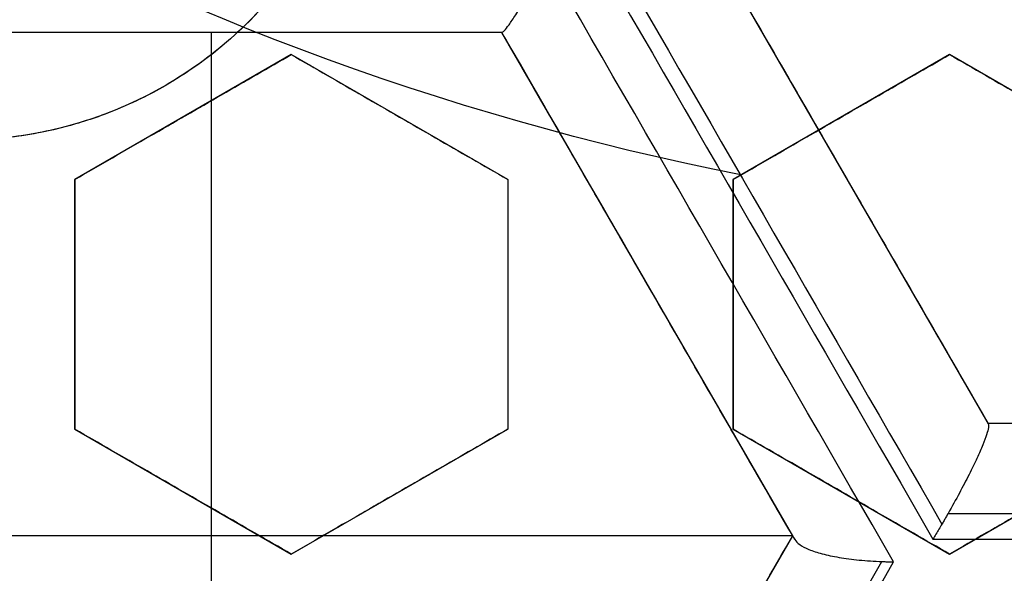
# Model space of a CAD drawing. Header units: centimetres. Extents: x -10 to 8.9, y -34.1 to -8.
# Tile 299 of 656: x -6.6896 to -6.5804, y -33.5509 to -33.4895. Entities that reach past the tile are written whole.
import ezdxf

# ---------------------------------------------------------------- set-up
doc = ezdxf.new("R2010")
doc.units = ezdxf.units.CM
doc.layers.add('Default', color=7, linetype='Continuous', true_color=0x000000)

msp = doc.modelspace()

# ---------------------------------------------------------------- linework, layer by layer
at = {"layer": 'Default'}
for p, q in [((-6.614499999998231, -33.47843455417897, -1.1823261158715), (-6.582250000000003, -33.53429319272, -1.1823261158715)), ((-6.636150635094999, -33.49093455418, -1.182178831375), (-6.700650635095, -33.49093455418, -1.182178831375)), ((-6.6685452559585, -33.49093455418, -1.29648041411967), (-6.6685452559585, -33.49093455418, -1.065)), ((-6.668400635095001, -33.49093455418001, -1.065), (-6.668400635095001, -33.60265183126, -1.065)), ((-6.60390063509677, -33.54679319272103, -1.181881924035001), (-6.636150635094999, -33.49093455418, -1.181881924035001)), ((-6.659500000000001, -33.49338645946, 0.2355198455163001), (-6.683499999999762, -33.50724286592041, 0.2355198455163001)), ((-6.6355, -33.50724286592, 0.2384880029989), (-6.659499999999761, -33.49338645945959, 0.2384880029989)), ((-6.586500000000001, -33.49338645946, 0.2427925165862), (-6.610499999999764, -33.50724286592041, 0.2427925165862)), ((-6.5625, -33.50724286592, 0.24383662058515), (-6.586499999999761, -33.49338645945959, 0.24383662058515)), ((-6.671499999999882, -33.50031466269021, 0.208956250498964), (-6.671499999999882, -33.50031466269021, 0.2621651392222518)), ((-6.647499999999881, -33.50031466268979, 0.2119912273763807), (-6.647499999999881, -33.50031466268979, 0.2652001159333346)), ((-6.598499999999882, -33.50031466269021, 0.2162579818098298), (-6.598499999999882, -33.50031466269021, 0.2694668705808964)), ((-6.598354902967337, -33.50639868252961, -1.293463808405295), (-6.598354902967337, -33.50639868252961, -1.065)), ((-6.6835, -33.50724286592, 0.2268820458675), (-6.6835, -33.53495567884, 0.2268820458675)), ((-6.6355, -33.50724286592, 0.2325956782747), (-6.6355, -33.53495567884, 0.2325956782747)), ((-6.610500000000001, -33.50724286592, 0.23464517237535), (-6.610500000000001, -33.53495567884, 0.23464517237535)), ((-6.619906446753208, -33.5190703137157, -1.29252971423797), (-6.619906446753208, -33.5190703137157, -1.065)), ((-6.6835, -33.52109927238, 0.2535019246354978), (-6.6835, -33.52109927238, 0.2002930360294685)), ((-6.6355, -33.52109927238, 0.2059985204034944), (-6.6355, -33.52109927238, 0.2592074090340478)), ((-6.610500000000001, -33.52109927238, 0.2612534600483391), (-6.610500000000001, -33.52109927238, 0.2080445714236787)), ((-6.6835, -33.53495567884, 0.2213469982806), (-6.659500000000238, -33.54881208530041, 0.2213469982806)), ((-6.6595, -33.5488120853, 0.22409247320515), (-6.635500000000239, -33.53495567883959, 0.22409247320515)), ((-6.610500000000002, -33.53495567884, 0.22781971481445), (-6.586500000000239, -33.54881208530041, 0.22781971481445)), ((-6.5865, -33.5488120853, 0.2287776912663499), (-6.562500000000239, -33.53495567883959, 0.2287776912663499)), ((-6.582250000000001, -33.53429319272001, -1.175530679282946), (-6.517749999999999, -33.53429319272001, -1.175530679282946)), ((-6.67150000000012, -33.54188388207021, 0.1948370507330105), (-6.67150000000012, -33.54188388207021, 0.2480459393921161)), ((-6.64750000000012, -33.54188388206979, 0.1975358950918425), (-6.64750000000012, -33.54188388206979, 0.2507447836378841)), ((-6.59850000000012, -33.54188388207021, 0.2013037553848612), (-6.59850000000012, -33.54188388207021, 0.2545126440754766)), ((-6.603900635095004, -33.54679319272, -1.065), (-6.732900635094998, -33.54679319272, -1.065)), ((-6.636150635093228, -33.60265183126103, -1.173723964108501), (-6.603900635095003, -33.54679319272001, -1.173723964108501))]:
    msp.add_line(p, q, dxfattribs=at)
for centre, radius, start, end in [((-6.550000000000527, -33.20499999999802, -0.76), 0.774999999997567, 99.40564977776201, 224.0542772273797), ((-6.550000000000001, -33.20500000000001, -0.5848749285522), 0.7584500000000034, 266.2822684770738, 72.04110918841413), ((-6.550000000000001, -33.20500000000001, 0.45), 0.6000000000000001, 90, 270), ((-6.550000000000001, -33.20500000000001, 0.17875), 0.6075000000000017, 180, 0), ((-6.550000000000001, -33.20500000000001, -1.230490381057), 0.6075000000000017, 180, 0), ((-6.550000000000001, -33.20500000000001, 0.1782088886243), 0.55, 180, 0), ((-6.550000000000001, -33.20500000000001, 0.195), 0.55, 180, 0), ((-6.695999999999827, -33.45787941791, 0.2025256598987), 0.04499999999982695, 0, 239.9999999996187)]:
    msp.add_arc(centre, radius, start, end, dxfattribs=at)
at = {"layer": 'Default', "extrusion": (0, 0, -1)}
for centre, radius, start, end in [((6.550000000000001, -33.20500000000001, -0.35), 0.6000000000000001, 270, 90), ((6.550000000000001, -33.20500000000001, -0.4), 0.6000000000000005, 270, 90), ((6.550000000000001, -33.20500000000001, -0.1625), 0.6075000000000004, 180, 0), ((6.550000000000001, -33.20500000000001, -0.195), 0.6075000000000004, 180, 0), ((6.550000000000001, -33.20500000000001, 1.220980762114), 0.6075, 180, 0), ((6.550000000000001, -33.20500000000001, 1.24), 0.6075000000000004, 180, 0), ((6.550000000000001, -33.20500000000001, -0.18660444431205), 0.5500000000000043, 180, 0), ((6.550000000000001, -33.20500000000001, -0.266443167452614), 0.3075783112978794, 281.1792190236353, 318.8207809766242), ((6.695999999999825, -33.45787941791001, -0.2025256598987), 0.04499999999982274, 179.999999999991, 300.0000000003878)]:
    msp.add_arc(centre, radius, start, end, dxfattribs=at)
at = {"layer": 'Default', "extrusion": (1.379857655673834e-06, 1.228458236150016e-16, -0.9999999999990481)}
msp.add_arc((6.549999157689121, -33.20500000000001, 0.534870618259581), 0.7584484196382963, 180, 287.9998757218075, dxfattribs=at)
at = {"layer": 'Default', "extrusion": (-0.866025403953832, -0.4999999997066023, 1.833860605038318e-09)}
msp.add_arc((25.48137354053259, -0.1450000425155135, 22.46754229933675), 1.172630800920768, 280.0459498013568, 283.2682835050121, dxfattribs=at)
at = {"layer": 'Default', "extrusion": (-0.8660254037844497, -0.4999999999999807, 0)}
msp.add_arc((25.48137353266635, -0.145, 22.46754231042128), 1.172630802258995, 280.0459498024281, 283.2682835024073, dxfattribs=at)
at = {"layer": 'Default', "extrusion": (-0.8660254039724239, -0.4999999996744, 1.834901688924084e-09)}
msp.add_arc((25.48137354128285, -0.1450000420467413, 22.47924461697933), 1.182484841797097, 279.759584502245, 283.5542527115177, dxfattribs=at)
at = {"layer": 'Default', "extrusion": (-0.8660253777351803, -0.5000000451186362, 1.074701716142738e-08)}
msp.add_arc((25.48137236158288, -0.1450001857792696, 22.47754364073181), 1.182630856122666, 279.8060213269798, 283.5052435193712, dxfattribs=at)
at = {"layer": 'Default', "extrusion": (0.8660254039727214, 0.4999999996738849, -1.83658317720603e-09)}
msp.add_arc((-25.48137354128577, -0.1450000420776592, -22.4842866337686), 1.181602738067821, 256.4354353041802, 260.2330582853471, dxfattribs=at)
at = {"layer": 'Default', "extrusion": (0, 1, 0)}
for centre, radius, start, end in [((6.555276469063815, -0.1450279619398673, -33.49093455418), 1.156862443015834, 274.0082209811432, 277.2344449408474), ((6.550000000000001, -0.145, -33.49093455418), 1.157566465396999, 274.2671365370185, 276.9135322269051)]:
    msp.add_arc(centre, radius, start, end, dxfattribs=at)
at = {"layer": 'Default', "extrusion": (0.8660254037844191, 0.5000000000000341, 0)}
msp.add_arc((-25.48137353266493, -0.145, -22.49254231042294), 1.171756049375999, 256.7017157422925, 259.9464726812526, dxfattribs=at)
at = {"layer": 'Default', "extrusion": (0.8660888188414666, 0.4998901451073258, 2.650226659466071e-05)}
msp.add_arc((-25.47898749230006, -0.1446401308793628, -22.48930982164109), 1.172742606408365, 256.4499717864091, 259.6947287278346, dxfattribs=at)
at = {"layer": 'Default', "extrusion": (0, -1, 0)}
for centre, radius, start, end in [((-6.550000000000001, -0.1449999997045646, 33.53429319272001), 1.140605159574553, 268.3797765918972, 271.6202234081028), ((-6.550000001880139, -0.1449999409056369, 33.54429320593), 1.150605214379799, 268.1739948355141, 271.8260053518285), ((-6.550000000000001, -0.1449999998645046, 33.54714439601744), 1.150190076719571, 268.0896194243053, 271.9103805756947)]:
    msp.add_arc(centre, radius, start, end, dxfattribs=at)
at = {"layer": 'Default', "extrusion": (0.8660254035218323, -0.5000000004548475, -1.66225841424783e-09)}
msp.add_arc((-32.03137352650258, -0.1449999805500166, 11.0542509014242), 1.182406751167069, 250.8554321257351, 254.149336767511, dxfattribs=at)
at = {"layer": 'Default', "extrusion": (0.86602539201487, -0.5000000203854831, -8.436429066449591e-08)}
msp.add_arc((-32.0313732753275, -0.1449990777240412, 11.06425175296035), 1.192406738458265, 250.6070794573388, 254.4099615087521, dxfattribs=at)
at = {"layer": 'Default', "extrusion": (0.8660254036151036, -0.500000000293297, -1.273036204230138e-09)}
msp.add_arc((-32.03137352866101, -0.1449999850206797, 11.06537877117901), 1.192342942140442, 250.5755522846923, 254.4399529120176, dxfattribs=at)
at = {"layer": 'Default'}
for points, degree in [([(-7.269642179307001, -32.81358746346, -0.82), (-7.279487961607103, -32.83327103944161, -0.8199999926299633), (-7.297511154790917, -32.87327300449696, -0.819999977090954), (-7.319640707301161, -32.93527934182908, -0.8199999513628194), (-7.336712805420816, -32.99891850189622, -0.8199999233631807), (-7.348607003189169, -33.06377393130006, -0.8199998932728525), (-7.355221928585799, -33.12938643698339, -0.8199998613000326), (-7.356527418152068, -33.19493271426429, -0.819999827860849), (-7.352600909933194, -33.2597045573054, -0.8199997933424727), (-7.343474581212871, -33.32349793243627, -0.819999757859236), (-7.329190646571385, -33.38652092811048, -0.8199997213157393), (-7.309617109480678, -33.44876686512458, -0.8199996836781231), (-7.284964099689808, -33.50924977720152, -0.8199996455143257), (-7.255558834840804, -33.56725719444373, -0.8199996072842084), (-7.221786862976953, -33.62225640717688, -0.819999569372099), (-7.183730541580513, -33.67428672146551, -0.8199995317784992), (-7.141344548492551, -33.7232884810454, -0.8199994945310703), (-7.09557043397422, -33.76828168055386, -0.8199994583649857), (-7.046466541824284, -33.80917938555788, -0.8199994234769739), (-6.994690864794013, -33.84552716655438, -0.8199993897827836), (-6.940255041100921, -33.87747145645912, -0.8199993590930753), (-6.883228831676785, -33.90493912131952, -0.8199993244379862), (-6.824213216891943, -33.9276263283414, -0.8199993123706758), (-6.76349442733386, -33.94542969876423, -0.8199992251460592), (-6.701581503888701, -33.95819754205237, -0.8199994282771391), (-6.659745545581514, -33.96331301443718, -0.819998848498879), (-6.638679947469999, -33.96504137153, -0.8199988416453)], 3), ([(-6.784376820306, -33.92632328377, -0.6348712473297), (-6.764656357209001, -33.93273073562, -0.6344490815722), (-6.724689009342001, -33.94393729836, -0.633599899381), (-6.663491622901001, -33.95576836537, -0.6322885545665), (-6.601787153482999, -33.96253013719, -0.6309937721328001), (-6.539536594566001, -33.96422791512, -0.6297057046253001), (-6.477460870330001, -33.96082753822, -0.6284103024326), (-6.415679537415, -33.95232918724, -0.6270910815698), (-6.35486998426, -33.93879804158, -0.6257683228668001), (-6.295545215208, -33.9203893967, -0.6244478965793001), (-6.237984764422, -33.8972257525, -0.623144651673), (-6.182427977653, -33.86939923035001, -0.6218537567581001), (-6.129272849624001, -33.83707727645, -0.6205564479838), (-6.079027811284, -33.80058233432, -0.6192530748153), (-6.031826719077, -33.76000954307, -0.6179600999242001), (-5.988101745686, -33.71569057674, -0.6166713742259), (-5.948216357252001, -33.66802508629, -0.6153674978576), (-5.912278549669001, -33.61713143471, -0.6140446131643), (-5.880633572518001, -33.56345166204, -0.6127228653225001), (-5.853541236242, -33.50744909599, -0.6114034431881), (-5.831165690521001, -33.449566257, -0.6101072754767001), (-5.813524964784, -33.38977936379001, -0.6088150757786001), (-5.800887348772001, -33.32893727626, -0.6075112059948), (-5.793258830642, -33.26727865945, -0.6062112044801), (-5.791549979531, -33.22577288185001, -0.6053463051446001), (-5.791549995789, -33.20499985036, -0.6049143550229)], 3), ([(-6.718500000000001, -33.49685056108, 0.2025256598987), (-6.720541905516, -33.49567166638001, 0.2025256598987), (-6.724464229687, -33.49297858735, 0.2026426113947), (-6.72969926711, -33.48799467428, 0.2031794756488), (-6.734107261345, -33.48218223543, 0.2040791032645), (-6.737538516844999, -33.47570045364, 0.2053293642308), (-6.739893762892, -33.46868348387, 0.2069196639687), (-6.741077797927, -33.46130673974, 0.2088293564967), (-6.741023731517, -33.4537600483, 0.2110302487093), (-6.739698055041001, -33.44626169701, 0.2134800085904), (-6.737102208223, -33.43903110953, 0.2161280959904), (-6.733311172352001, -33.43232938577, 0.2188933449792), (-6.728385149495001, -33.42631581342, 0.2217226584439), (-6.722594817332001, -33.4213267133, 0.2244585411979), (-6.716454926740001, -33.41759605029, 0.2269107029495), (-6.710154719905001, -33.41498965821, 0.2290648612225), (-6.703752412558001, -33.41339290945, 0.2309296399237), (-6.697309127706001, -33.41274488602, 0.232496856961), (-6.690865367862, -33.41301831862, 0.2337526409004), (-6.684495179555, -33.41421329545, 0.2346681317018), (-6.678313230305, -33.41632846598, 0.235208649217), (-6.672473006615, -33.41933271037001, 0.235345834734), (-6.667137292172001, -33.42314923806, 0.2350714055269), (-6.662441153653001, -33.42766656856, 0.2344015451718), (-6.658471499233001, -33.4327707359, 0.2333683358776), (-6.655276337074, -33.43837305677, 0.2320058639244), (-6.652891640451, -33.44442708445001, 0.2303374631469), (-6.651371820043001, -33.45090346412, 0.2283780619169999), (-6.651000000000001, -33.45552429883, 0.2268694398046), (-6.651000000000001, -33.45787941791, 0.2260733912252)], 3), ([(-6.651000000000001, -33.45787941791, 0.2260733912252), (-6.651000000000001, -33.45999741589, 0.2253574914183), (-6.651297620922, -33.4643526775, 0.2238427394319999), (-6.652804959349, -33.47114944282, 0.221337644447), (-6.655473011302, -33.47789415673, 0.2186977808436), (-6.659311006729, -33.48429966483, 0.2160191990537), (-6.664280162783, -33.49010067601, 0.2133912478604), (-6.670107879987, -33.49494028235, 0.2109608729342), (-6.676593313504, -33.49870513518, 0.2087810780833), (-6.683497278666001, -33.50131681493, 0.2068991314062), (-6.690732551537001, -33.50276923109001, 0.2053167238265), (-6.697992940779, -33.50302961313, 0.2040800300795), (-6.705197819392, -33.50212636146, 0.2031833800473), (-6.712101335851, -33.50010403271, 0.2026459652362), (-6.716432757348, -33.49804408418, 0.2025256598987), (-6.718500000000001, -33.49685056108, 0.2025256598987)], 3), ([(-6.6145, -33.47843455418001, -1.065), (-6.598375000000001, -33.50636387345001, -1.065), (-6.582250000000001, -33.53429319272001, -1.065)], 2), ([(-6.636121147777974, -33.49093455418, -1.299644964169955), (-6.636075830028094, -33.49093455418, -1.300313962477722), (-6.63590472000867, -33.4907971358, -1.301677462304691), (-6.635398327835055, -33.49015284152, -1.303702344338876), (-6.634635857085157, -33.48905006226, -1.305628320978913), (-6.633623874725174, -33.48748668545, -1.307340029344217), (-6.632410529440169, -33.4855292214, -1.308688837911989), (-6.631514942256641, -33.48403593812, -1.309273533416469), (-6.631052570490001, -33.48325333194, -1.309476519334)], 3), ([(-6.636150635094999, -33.49093455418, -1.065), (-6.668400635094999, -33.49093455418, -1.065), (-6.700650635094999, -33.49093455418, -1.065)], 2), ([(-6.603900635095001, -33.54679319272, -1.065), (-6.620025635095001, -33.51886387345, -1.065), (-6.636150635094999, -33.49093455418, -1.065)], 2), ([(-6.6361406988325, -33.49093455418, -1.29906075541), (-6.63614566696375, -33.49093455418, -1.182030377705), (-6.636150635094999, -33.49093455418, -1.065)], 2), ([(-6.6361406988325, -33.49093455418, -1.29906075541), (-6.636140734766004, -33.49093455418, -1.299126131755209), (-6.636139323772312, -33.49093455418, -1.299256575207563), (-6.636132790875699, -33.49093455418, -1.299451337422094), (-6.636125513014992, -33.49093455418, -1.299580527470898), (-6.636121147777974, -33.49093455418, -1.299644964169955)], 3), ([(-6.6835, -33.50724286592, 0.2049229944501), (-6.680690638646, -33.50562088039, 0.2058761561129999), (-6.675167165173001, -33.50243190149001, 0.2077380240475), (-6.667186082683, -33.49782402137, 0.2103926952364), (-6.662032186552, -33.49484841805, 0.212083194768), (-6.6595, -33.49338645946, 0.2129078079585)], 3), ([(-6.6835, -33.50724286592, 0.2581318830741), (-6.680687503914, -33.50561907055, 0.2590861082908), (-6.675159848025, -33.50242767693, 0.2609493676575), (-6.66717907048, -33.49781997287, 0.2636038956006), (-6.662029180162, -33.49484668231, 0.2652930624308), (-6.6595, -33.49338645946, 0.2661166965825)], 3), ([(-6.6595, -33.49338645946, 0.2661166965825), (-6.6595, -33.49338645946, 0.2395122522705), (-6.6595, -33.49338645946, 0.2129078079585)], 2), ([(-6.6595, -33.49338645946, 0.2129078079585), (-6.656829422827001, -33.49492831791, 0.2127282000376), (-6.65149092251, -33.4980105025, 0.2123363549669), (-6.643492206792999, -33.50262856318, 0.211652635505), (-6.638163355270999, -33.50570517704, 0.2111339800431), (-6.6355, -33.50724286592, 0.2108593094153)], 3), ([(-6.6595, -33.49338645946, 0.2661166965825), (-6.656829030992, -33.49492854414, 0.265937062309), (-6.651490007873, -33.49801103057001, 0.2655451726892), (-6.643491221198, -33.50262913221, 0.264861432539), (-6.638162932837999, -33.50570542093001, 0.2643428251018), (-6.6355, -33.50724286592, 0.2640681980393)], 3), ([(-6.610499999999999, -33.50724286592, 0.2129939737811), (-6.607754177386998, -33.50565756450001, 0.2137559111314), (-6.602315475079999, -33.50251752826, 0.2152449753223), (-6.594330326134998, -33.49790730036, 0.2173704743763), (-6.589094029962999, -33.49488412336, 0.2187228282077), (-6.586499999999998, -33.49338645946, 0.2193821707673)], 3), ([(-6.610499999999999, -33.50724286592, 0.2662028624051), (-6.607750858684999, -33.50565564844, 0.2669657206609), (-6.602307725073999, -33.50251305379, 0.2684559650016), (-6.594322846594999, -33.49790298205, 0.2705813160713), (-6.589090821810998, -33.49488227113, 0.2719325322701), (-6.586499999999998, -33.49338645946, 0.2725910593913)], 3), ([(-6.586499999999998, -33.49338645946, 0.2725910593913), (-6.586499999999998, -33.49338645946, 0.2459866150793), (-6.586499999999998, -33.49338645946, 0.2193821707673)], 2), ([(-6.586499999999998, -33.49338645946, 0.2193821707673), (-6.583850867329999, -33.49491593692, 0.2189509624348), (-6.578541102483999, -33.49798153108, 0.2180567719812), (-6.570549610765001, -33.50259542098, 0.2166238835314), (-6.565188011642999, -33.50569094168, 0.2156061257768), (-6.5625, -33.50724286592, 0.215082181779)], 3), ([(-6.586499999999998, -33.49338645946, 0.2725910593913), (-6.583849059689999, -33.49491698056, 0.2721595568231), (-6.578536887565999, -33.49798396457, 0.2712649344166), (-6.570545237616, -33.50259794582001, 0.2698319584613), (-6.565186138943, -33.50569202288, 0.2688146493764), (-6.5625, -33.50724286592, 0.268291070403)], 3), ([(-6.6835, -33.50724286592, 0.2049229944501), (-6.6835, -33.50724286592, 0.2315274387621), (-6.6835, -33.50724286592, 0.2581318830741)], 2), ([(-6.6835, -33.53495567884, 0.1956322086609), (-6.6835, -33.53173681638, 0.1967182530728), (-6.6835, -33.52539222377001, 0.1988544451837), (-6.6835, -33.5161584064, 0.2019499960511), (-6.6835, -33.51018404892, 0.2039437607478), (-6.6835, -33.50724286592, 0.2049229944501)], 3), ([(-6.6835, -33.53495567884, 0.2488410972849), (-6.6835, -33.53173877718, 0.2499264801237), (-6.6835, -33.5253967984, 0.252061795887), (-6.6835, -33.51616279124, 0.2551574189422), (-6.6835, -33.51018592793, 0.2571520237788), (-6.6835, -33.50724286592, 0.2581318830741)], 3), ([(-6.6355, -33.50724286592, 0.2640681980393), (-6.6355, -33.50724286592, 0.2374637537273), (-6.6355, -33.50724286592, 0.2108593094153)], 2), ([(-6.6355, -33.50724286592, 0.2108593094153), (-6.6355, -33.51021258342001, 0.2098192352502), (-6.6355, -33.51622498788, 0.2077112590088), (-6.6355, -33.52546145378, 0.2044662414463), (-6.6355, -33.53176648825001, 0.2022468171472), (-6.6355, -33.53495567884, 0.2011231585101)], 3), ([(-6.6355, -33.50724286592, 0.2640681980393), (-6.6355, -33.51021062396, 0.2630288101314), (-6.6355, -33.51622041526, 0.2609217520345), (-6.6355, -33.52545675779, 0.2576767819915), (-6.6355, -33.53176447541, 0.2554564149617), (-6.6355, -33.53495567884, 0.254332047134)], 3), ([(-6.610499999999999, -33.50724286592, 0.2129939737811), (-6.610499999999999, -33.50724286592, 0.2395984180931), (-6.610499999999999, -33.50724286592, 0.2662028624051)], 2), ([(-6.610499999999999, -33.53495567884, 0.2030874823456), (-6.610499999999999, -33.531786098, 0.2042221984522), (-6.610499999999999, -33.52550719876, 0.2064689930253), (-6.610499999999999, -33.51626963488, 0.2097711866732), (-6.610499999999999, -33.51023171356, 0.2119272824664), (-6.610499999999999, -33.50724286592, 0.2129939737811)], 3), ([(-6.610499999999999, -33.53495567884, 0.2562963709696), (-6.610499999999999, -33.53178787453, 0.2574304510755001), (-6.610499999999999, -33.52551134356, 0.2596763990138), (-6.610499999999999, -33.51627371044, 0.262978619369), (-6.610499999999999, -33.51023346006, 0.265135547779), (-6.610499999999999, -33.50724286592, 0.2662028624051)], 3), ([(-6.6835, -33.53495567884, 0.2488410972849), (-6.6835, -33.53495567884, 0.2222366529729), (-6.6835, -33.53495567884, 0.1956322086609)], 2), ([(-6.6595, -33.54881208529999, 0.1938528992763), (-6.66216301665, -33.54727459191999, 0.1940919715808), (-6.667491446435, -33.54419822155, 0.1945430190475), (-6.675490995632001, -33.53957967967, 0.1951367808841), (-6.680829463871, -33.53649751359, 0.195476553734), (-6.6835, -33.53495567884, 0.1956322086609)], 3), ([(-6.6595, -33.54881208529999, 0.2470617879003), (-6.662163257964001, -33.54727445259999, 0.2473008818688), (-6.667492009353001, -33.54419789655, 0.2477519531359), (-6.675491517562, -33.53957937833, 0.2483457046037), (-6.680829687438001, -33.53649738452, 0.2486854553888), (-6.6835, -33.53495567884, 0.2488410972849)], 3), ([(-6.6355, -33.53495567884, 0.2011231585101), (-6.638070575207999, -33.53643980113, 0.2003655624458), (-6.643275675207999, -33.53944496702, 0.1988171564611), (-6.651262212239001, -33.54405599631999, 0.1963981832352), (-6.656731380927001, -33.54721362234, 0.1947130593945), (-6.6595, -33.54881208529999, 0.1938528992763)], 3), ([(-6.6355, -33.53495567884, 0.254332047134), (-6.638073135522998, -33.53644127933, 0.2535736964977), (-6.643281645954, -33.53944841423, 0.2520242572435), (-6.651268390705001, -33.54405956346, 0.2496051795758), (-6.656734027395, -33.54721515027, 0.2479211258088), (-6.6595, -33.54881208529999, 0.2470617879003)], 3), ([(-6.6355, -33.53495567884, 0.254332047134), (-6.6355, -33.53495567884, 0.22772760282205), (-6.6355, -33.53495567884, 0.2011231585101)], 2), ([(-6.610499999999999, -33.53495567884, 0.2562963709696), (-6.610499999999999, -33.53495567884, 0.2296919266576), (-6.610499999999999, -33.53495567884, 0.2030874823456)], 2), ([(-6.586499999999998, -33.54881208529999, 0.1993430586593), (-6.589175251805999, -33.54726752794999, 0.1997992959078), (-6.594519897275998, -33.54418179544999, 0.200685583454), (-6.602514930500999, -33.53956586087, 0.2019339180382), (-6.607839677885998, -33.53649161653, 0.2027122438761), (-6.610499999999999, -33.53495567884, 0.2030874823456)], 3), ([(-6.586499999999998, -33.54881208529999, 0.2525519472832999), (-6.5891763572, -33.54726688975, 0.2530083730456), (-6.594522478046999, -33.54418030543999, 0.2538948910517), (-6.602517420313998, -33.53956442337, 0.2551431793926), (-6.607840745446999, -33.53649100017, 0.2559212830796), (-6.610499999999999, -33.53495567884, 0.2562963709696)], 3), ([(-6.582209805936, -33.53436281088, -1.28632867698), (-6.58216539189, -33.53443973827, -1.286978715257), (-6.58215172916, -33.53472244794, -1.288263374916), (-6.582352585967, -33.53550372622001, -1.290051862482), (-6.582780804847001, -33.53664992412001, -1.291689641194), (-6.583431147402, -33.53813006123, -1.293085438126), (-6.584313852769, -33.53994972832, -1.294186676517), (-6.585390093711, -33.54201391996, -1.294881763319), (-6.58622428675, -33.54352197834, -1.295034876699), (-6.586663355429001, -33.54429320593, -1.295020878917)], 3), ([(-6.5625, -33.53495567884, 0.2050034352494), (-6.565121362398, -33.53646912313, 0.2044168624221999), (-6.570394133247, -33.5395133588, 0.2032152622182), (-6.578384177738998, -33.54412641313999, 0.2013304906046), (-6.583783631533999, -33.54724378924, 0.2000150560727), (-6.586499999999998, -33.54881208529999, 0.1993430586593)], 3), ([(-6.5625, -33.53495567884, 0.2582123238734), (-6.565123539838, -33.53647038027, 0.2576252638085), (-6.570399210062, -33.5395162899, 0.2564229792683), (-6.578389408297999, -33.54412943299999, 0.2545381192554), (-6.583785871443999, -33.54724508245, 0.2532233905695), (-6.586499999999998, -33.54881208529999, 0.2525519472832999)], 3), ([(-6.582250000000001, -33.53429319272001, -1.065), (-6.55, -33.53429319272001, -1.065), (-6.517749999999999, -33.53429319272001, -1.065)], 2), ([(-6.582250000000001, -33.53429319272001, -1.065), (-6.582250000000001, -33.53429319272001, -1.175074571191), (-6.582250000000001, -33.53429319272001, -1.285149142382)], 2), ([(-6.582209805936, -33.53436281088, -1.28632867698), (-6.582218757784, -33.53434730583, -1.286197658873), (-6.582233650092, -33.53432151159, -1.2859355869), (-6.582247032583, -33.53429833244, -1.285542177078), (-6.582250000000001, -33.53429319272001, -1.285280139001), (-6.582250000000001, -33.53429319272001, -1.285149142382)], 3), ([(-6.586663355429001, -33.54429320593, -1.295020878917), (-6.586737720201, -33.54442382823, -1.295018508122), (-6.586887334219, -33.54468540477, -1.295008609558), (-6.587114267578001, -33.54507847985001, -1.294978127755), (-6.587266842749, -33.54534031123, -1.294947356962), (-6.587343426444, -33.54547112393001, -1.294929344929)], 3), ([(-6.587343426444, -33.54547112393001, -1.294929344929), (-6.587453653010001, -33.54565940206, -1.294903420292), (-6.587674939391, -33.54603486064, -1.294840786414), (-6.588008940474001, -33.54659397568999, -1.294714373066), (-6.588231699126, -33.54696182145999, -1.294608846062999), (-6.588343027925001, -33.54714439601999, -1.294550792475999)], 3), ([(-6.636150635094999, -33.60265183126, -1.065), (-6.620025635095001, -33.57472251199, -1.065), (-6.603900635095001, -33.54679319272, -1.065)], 2), ([(-6.603900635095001, -33.54679319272, -1.282447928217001), (-6.603900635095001, -33.54679319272, -1.282789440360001), (-6.60388201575, -33.54682544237, -1.283458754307), (-6.603801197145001, -33.54696542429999, -1.284423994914), (-6.603714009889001, -33.54711643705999, -1.285036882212), (-6.603662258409, -33.54720607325, -1.285336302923)], 3), ([(-6.603900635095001, -33.54679319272, -1.282447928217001), (-6.603900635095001, -33.54679319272, -1.1737239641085), (-6.603900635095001, -33.54679319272, -1.065)], 2), ([(-6.603662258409, -33.54720607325, -1.285336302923), (-6.603555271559, -33.54739137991, -1.285955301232), (-6.603193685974, -33.54776327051, -1.287199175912), (-6.602175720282, -33.54830248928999, -1.28900795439), (-6.600703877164, -33.54878687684, -1.290638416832), (-6.598809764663, -33.54919201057, -1.292008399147), (-6.596563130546, -33.54949068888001, -1.293026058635), (-6.594873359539, -33.54960493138, -1.29342255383), (-6.593995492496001, -33.5496369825, -1.293537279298)], 3), ([(-6.6595, -33.54881208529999, 0.2470617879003), (-6.6595, -33.54881208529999, 0.2204573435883), (-6.6595, -33.54881208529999, 0.1938528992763)], 2), ([(-6.586499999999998, -33.54881208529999, 0.2525519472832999), (-6.586499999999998, -33.54881208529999, 0.2259475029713), (-6.586499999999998, -33.54881208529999, 0.1993430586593)], 2), ([(-6.593995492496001, -33.5496369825, -1.293537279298), (-6.593853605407, -33.54964216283, -1.29355582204), (-6.593569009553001, -33.54965118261, -1.293588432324), (-6.593139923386, -33.54966066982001, -1.293623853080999), (-6.592853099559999, -33.54966427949, -1.293638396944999), (-6.592709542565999, -33.54966540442, -1.293643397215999)], 3)]:
    msp.add_open_spline(points, degree=degree, dxfattribs=at)
msp.add_open_spline([(-7.106978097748, -33.74388811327, -0.7599999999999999), (-7.092222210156, -33.75913934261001, -0.7595840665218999), (-7.061456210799, -33.78842967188, -0.7587546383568), (-7.011855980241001, -33.8284314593, -0.7574640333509), (-6.959138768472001, -33.86422929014, -0.7561495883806), (-6.903661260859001, -33.8955805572, -0.7548164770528), (-6.845798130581, -33.92227348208, -0.7534746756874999), (-6.785940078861, -33.94412789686, -0.7521330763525), (-6.724491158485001, -33.96099638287, -0.7508004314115), (-6.661867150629, -33.97276520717, -0.7494871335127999), (-6.598488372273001, -33.97935553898, -0.7481967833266), (-6.534783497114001, -33.98072302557, -0.7469575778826), (-6.471175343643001, -33.97685787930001, -0.7456906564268), (-6.408099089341, -33.96778569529, -0.7443887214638), (-6.345979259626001, -33.95356760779, -0.7430648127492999), (-6.285235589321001, -33.93429948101, -0.7417267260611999), (-6.226278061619, -33.91011135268, -0.7403838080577), (-6.169504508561, -33.88116649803, -0.7390450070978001), (-6.115297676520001, -33.84765987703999, -0.7377194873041), (-6.064025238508, -33.80981942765, -0.7364157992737), (-6.01602695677, -33.76789486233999, -0.7351442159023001), (-5.971638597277, -33.72218061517, -0.7339075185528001), (-5.931146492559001, -33.67297253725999, -0.7326198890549), (-5.89482990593, -33.62060801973, -0.7313083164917), (-5.862932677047, -33.56543920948, -0.7299767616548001), (-5.835670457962, -33.50783861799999, -0.7286354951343), (-5.813227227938, -33.44819500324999, -0.7272933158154), (-5.795754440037, -33.38691081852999, -0.7259590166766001), (-5.783370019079, -33.32440000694, -0.7246429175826), (-5.776444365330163, -33.26360356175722, -0.7234004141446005), (-5.775000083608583, -33.22369004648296, -0.7226183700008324), (-5.77500001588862, -33.20499999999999, -0.7222512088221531)], degree=3, knots=[-30.59397759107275, -30.59397759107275, -30.59397759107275, -30.59397759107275, -29.95660305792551, -29.31922852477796, -28.68185399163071, -28.04447945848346, -27.40710492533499, -26.76973039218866, -26.13235585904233, -25.49498132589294, -24.85760679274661, -24.22023225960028, -23.5828577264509, -22.94548319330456, -22.30810866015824, -21.67073412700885, -21.03335959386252, -20.39598506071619, -19.7586105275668, -19.12123599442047, -18.48386146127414, -17.84648692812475, -17.20911239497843, -16.57173786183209, -15.93436332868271, -15.29698879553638, -14.65961426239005, -14.02223972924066, -13.38486519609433, -12.747490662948, -12.18619863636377, -12.18619863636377, -12.18619863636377, -12.18619863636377], dxfattribs=at)

doc.saveas('drawing.dxf')
